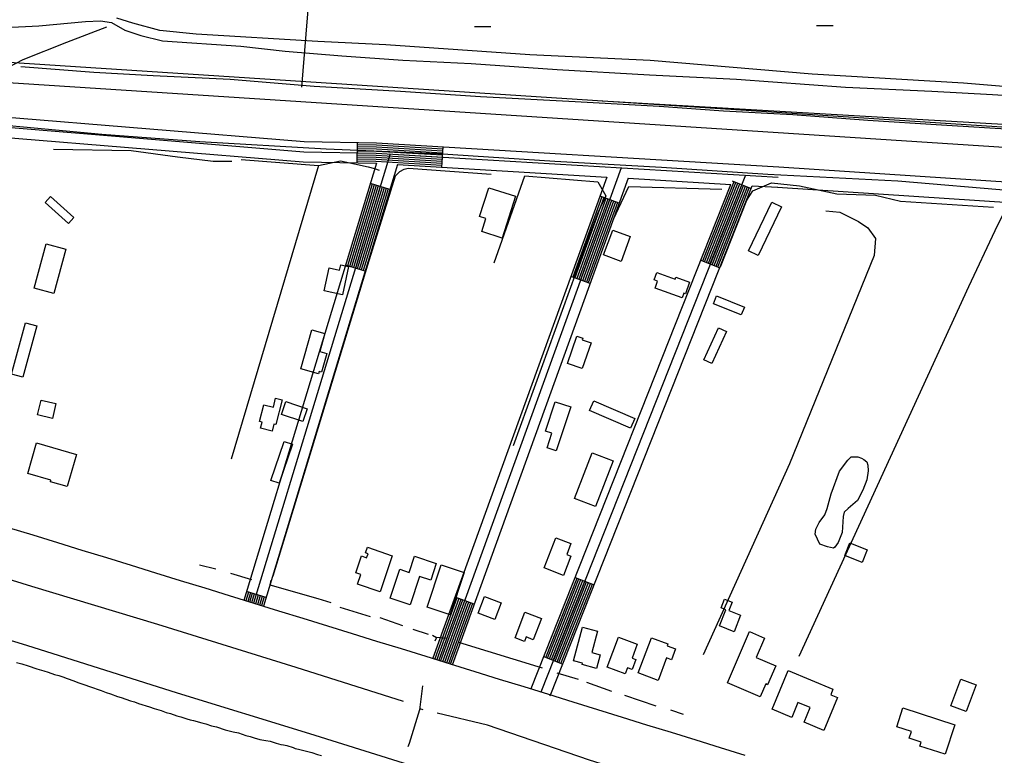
# Model space of a CAD drawing. Extents: x 3361039 to 3398939, y 576572 to 602007.
# Drawn here: x 3381254 to 3382684, y 584281 to 585360 of the extents above; entities that cross this region are included whole.
import ezdxf

# ---------------------------------------------------------------- set-up
doc = ezdxf.new("R2010")
doc.units = 0
for name, color, linetype in [('V-BLDG-OTLN', 7, 'Continuous'), ('V-BORW-LINE', 7, 'Continuous'), ('V-FLOD-BASE', 7, 'Continuous'), ('V-LEVE-TOET', 7, 'Continuous'), ('V-RAIL-TRAK', 7, 'Continuous'), ('V-RIVR-RANG', 7, 'Continuous'), ('V-ROAD-CNTR', 7, 'Continuous'), ('V-SITE-VEGE', 7, 'Continuous'), ('V-SURV-LINE', 7, 'Continuous'), ('V-TOPO-SHOR', 7, 'Continuous'), ('V-WETL-SWMP', 7, 'Continuous')]:
    doc.layers.add(name, color=color, linetype=linetype)

msp = doc.modelspace()

# ---------------------------------------------------------------- linework, layer by layer
at = {"layer": 'V-BLDG-OTLN'}
for points in [[(3381981.3, 585100.8), (3381961.5, 585039.5), (3381931.6, 585049.1), (3381937.8, 585068.1), (3381928.5, 585071), (3381942.2, 585113.4)], [(3381325.5, 585060.7), (3381291.2, 585091.8), (3381299.2, 585100.7), (3381333.5, 585069.5)], [(3382323, 585020.8), (3382357.2, 585092.1), (3382371.3, 585085.3), (3382337.1, 585014)], [(3382110.1, 585015.1), (3382123.7, 585051.3), (3382149.5, 585041.6), (3382136, 585005.4)], [(3381275.2, 584966.1), (3381292.6, 585031.1), (3381321.4, 585023.3), (3381304.1, 584958.4)], [(3381736.1, 584997.9), (3381727.2, 584956.3), (3381700.5, 584962), (3381707.8, 584995.8), (3381723.2, 584992.5), (3381725, 585000.3)], [(3382188.3, 584989), (3382215.2, 584979.5), (3382216.1, 584982), (3382236.3, 584974.9), (3382230.2, 584957.8), (3382227.9, 584958.6), (3382225.5, 584951.8), (3382185.8, 584965.9), (3382189.5, 584976.4), (3382184.5, 584978.2)], [(3382276.1, 584954.9), (3382317, 584938.5), (3382312.3, 584926.8), (3382271.4, 584943.2)], [(3381278.8, 584911.1), (3381258.5, 584835.7), (3381242.1, 584840.1), (3381262.4, 584915.5)], [(3381666.4, 584848.1), (3381682.6, 584905.2), (3381701.6, 584899.8), (3381694, 584873.4), (3381704.3, 584870.4), (3381696.5, 584842.9), (3381693.1, 584843.8), (3381692.3, 584840.8)], [(3382257.1, 584861.3), (3382278.7, 584907.8), (3382290.4, 584902.4), (3382268.9, 584855.8)], [(3382057.6, 584855.8), (3382071.2, 584895.6), (3382080, 584892.6), (3382079.1, 584890.2), (3382091.9, 584885.8), (3382079.1, 584848.5)], [(3381605.8, 584770.6), (3381612.1, 584795.3), (3381626, 584791.8), (3381629.3, 584805), (3381638.8, 584802.5), (3381629.6, 584766.2), (3381626.7, 584766.9), (3381624, 584756.4), (3381607.2, 584760.7), (3381609.5, 584769.6)], [(3381285.2, 584802.1), (3381307.1, 584796.9), (3381302, 584775.3), (3381280.1, 584780.5)], [(3381644.1, 584799.8), (3381675.3, 584789.1), (3381669, 584770.5), (3381637.8, 584781.2)], [(3382062.2, 584792.2), (3382040.9, 584727.6), (3382027.5, 584732), (3382034.6, 584753.6), (3382025.1, 584756.7), (3382039.3, 584799.7)], [(3382150, 584761), (3382089.8, 584786.9), (3382095.8, 584800.9), (3382156, 584775)], [(3381278.7, 584739.2), (3381337.2, 584722.3), (3381323.5, 584675.2), (3381298.9, 584682.3), (3381299.7, 584684.9), (3381265.8, 584694.7)], [(3381653.8, 584737.5), (3381634.3, 584680.1), (3381622.2, 584684.2), (3381641.6, 584741.6)], [(3382124.2, 584713), (3382098.2, 584646), (3382067.5, 584657.8), (3382093.5, 584724.9)], [(3382023.1, 584556.3), (3382040.3, 584600.4), (3382062.5, 584591.7), (3382056.2, 584575.6), (3382062.3, 584573.2), (3382051.4, 584545.2)], [(3382489.4, 584564.1), (3382464, 584574.4), (3382471.5, 584593), (3382496.9, 584582.8)], [(3381800.4, 584574), (3381782.4, 584521.3), (3381749.5, 584532.5), (3381754.2, 584546.5), (3381746.7, 584549.1), (3381755.1, 584573.7), (3381762.8, 584571.1), (3381764.8, 584577), (3381761.2, 584578.2), (3381764, 584586.4)], [(3381797.4, 584511.8), (3381811.4, 584554.1), (3381825.1, 584549.6), (3381832.9, 584573.2), (3381864.8, 584562.6), (3381856.7, 584538.2), (3381840.4, 584543.5), (3381826.7, 584502.2)], [(3381851.6, 584498.5), (3381872.2, 584560.6), (3381905.8, 584549.4), (3381885.2, 584487.4)], [(3381935.5, 584514.1), (3381959.9, 584504.9), (3381950.6, 584480.4), (3381926.3, 584489.6)], [(3382311.3, 584487), (3382301.8, 584462.6), (3382280.5, 584471), (3382289.8, 584494.8), (3382282.8, 584497.5), (3382287.8, 584510.3), (3382298.8, 584506), (3382294, 584493.8)], [(3381980.4, 584453.7), (3381994.6, 584491.4), (3382019, 584482.1), (3382007.2, 584450.9), (3381996.7, 584454.9), (3381994.2, 584448.5)], [(3382066, 584420.1), (3382079.3, 584469.2), (3382101.5, 584463.2), (3382093, 584432), (3382105.1, 584428.7), (3382099.8, 584408.9), (3382079.1, 584414.5), (3382079.6, 584416.4)], [(3382291.9, 584387.9), (3382324.1, 584462.8), (3382346.4, 584453.2), (3382334.2, 584424.8), (3382362.7, 584412.5), (3382350.8, 584384.8), (3382348.1, 584386), (3382340.1, 584367.3)], [(3382115.6, 584410.7), (3382132.1, 584454.8), (3382159.7, 584444.5), (3382152, 584423.9), (3382157.5, 584421.8), (3382152.1, 584407.4), (3382145.5, 584409.9), (3382142.1, 584400.8)], [(3382161.2, 584402.2), (3382180.6, 584453.8), (3382204.5, 584444.8), (3382203.6, 584442.1), (3382216, 584437.5), (3382210, 584421.5), (3382202.8, 584424.2), (3382190.4, 584391.2)], [(3382357.4, 584349), (3382380.8, 584405.6), (3382446.7, 584378.4), (3382443.4, 584370.3), (3382453.5, 584366.2), (3382433.5, 584317.8), (3382404.3, 584329.9), (3382413.1, 584351.5), (3382395.2, 584358.9), (3382386.2, 584337.1)], [(3382619.7, 584354.1), (3382634.4, 584393.3), (3382656.9, 584384.9), (3382642.2, 584345.7)], [(3382549.2, 584351), (3382625.4, 584326.1), (3382611.3, 584283), (3382574.2, 584295.1), (3382576.1, 584300.8), (3382558.5, 584306.5), (3382561.8, 584316.4), (3382540.2, 584323.4)]]:
    msp.add_lwpolyline(points, close=True, dxfattribs=at)
at = {"layer": 'V-BORW-LINE'}
msp.add_spline([(3382571.8, 585529.8), (3382288.5, 585546.3), (3382119.3, 585556.2), (3382064.4, 585562.7), (3382007, 585576.9), (3381796, 585575), (3381691.5, 585581.2), (3381638.5, 585585), (3381607.4, 585576.5), (3381598.5, 585566.4), (3381610.1, 585526.4), (3381642, 585457.3), (3381686.2, 585430.7), (3381748.7, 585412.6), (3381952.9, 585396.9), (3382011.6, 585399), (3382060.7, 585404.5), (3382233.4, 585410.2), (3382597.4, 585393.1), (3382822.4, 585378), (3382985.1, 585375), (3383040.5, 585369.3), (3383111.3, 585349.6), (3383186, 585343.2), (3383349.4, 585344.1), (3383670.1, 585329), (3383777, 585325.8), (3383950.1, 585282.4), (3384048.7, 585281.9), (3384105.3, 585326.5), (3384120.8, 585332.3), (3384160.5, 585299), (3384209.8, 585275.3), (3384267.7, 585259.6), (3384373.3, 585255.6), (3384419.9, 585258.6), (3384709.7, 585239.4), (3384826.3, 585210.6), (3384946.5, 585203.4), (3385109.5, 585215.5), (3385207.3, 585213.3), (3385246.3, 585212), (3385305.1, 585207.8), (3385479.9, 585187.7), (3385835.2, 585189.3), (3386014.2, 585230), (3386056.7, 585240.9), (3386176.6, 585300), (3386207.4, 585325.5), (3386221.4, 585345.6), (3386182.3, 585376.3), (3386126.8, 585381.4), (3386029.5, 585369.2), (3385921.1, 585366.4), (3385817.1, 585354.1), (3385761.7, 585353.5), (3385594.4, 585354.6), (3385499.8, 585346.6), (3385375.6, 585344.4), (3385091.3, 585358.8), (3384912.2, 585381.8), (3384861.7, 585386), (3384294.7, 585385.7), (3384190.7, 585395.6), (3384128.3, 585377.4), (3384079.1, 585402.5), (3383956.2, 585439.5), (3383616, 585443.4), (3383292.9, 585470.4), (3383014.8, 585493.7), (3382867.4, 585507.6), (3382640.1, 585523), (3382571.8, 585529.8)], degree=3, dxfattribs=at)
at = {"layer": 'V-FLOD-BASE'}
msp.add_lwpolyline([(3381255.8, 585291.2), (3381362.7, 585282.9), (3381449.5, 585278), (3381562.5, 585272.5), (3381685.9, 585262.3), (3381812.2, 585255), (3381929.8, 585247), (3382068.7, 585239.9), (3382191.7, 585232.9), (3382286.4, 585226.1), (3382387.9, 585220.4), (3382498.1, 585212.5), (3382606, 585205.6), (3382716.5, 585198.7)], dxfattribs=at)
at = {"layer": 'V-LEVE-TOET'}
for points in [[(3381172.9, 585345.4), (3381282.1, 585350.4), (3381350.6, 585356.9), (3381372.2, 585358), (3381388.7, 585355.3), (3381408.2, 585344.4), (3381431.7, 585336.6), (3381463.3, 585328.8), (3381578.1, 585321), (3381643.4, 585313.6), (3381726.4, 585306.7), (3381815.8, 585300.3), (3381916, 585295.2), (3382042.2, 585286.7), (3382177.8, 585278.8), (3382305.3, 585272.2), (3382465.1, 585260.9), (3382591.9, 585254.9), (3382680.7, 585249.9), (3382794.8, 585242.7)], [(3384445.4, 584995.8), (3384273.6, 585007.2), (3384151.9, 585014.4), (3383986.4, 585027.6), (3383833, 585038.2), (3383688.5, 585050.6), (3383558.5, 585061), (3383379, 585064.2), (3383202.1, 585080), (3383062.6, 585085.4), (3382913, 585096), (3382714.6, 585108.2), (3382542.1, 585122.7), (3382351.3, 585132.9), (3382195.3, 585142.9), (3382038.7, 585151.6), (3381866.9, 585163), (3381703.2, 585169.8), (3381518.1, 585180.6), (3381374.2, 585191.1), (3381206.8, 585206.9)]]:
    msp.add_lwpolyline(points, dxfattribs=at)
at = {"layer": 'V-RAIL-TRAK'}
msp.add_lwpolyline([(3384441, 583451.9), (3384235.3, 583516.2), (3384062.5, 583570.7), (3383909.9, 583618), (3383730.2, 583673.2), (3383554.2, 583728.4), (3383358, 583790.6), (3383176.4, 583848.4), (3383057.3, 583883.9), (3382930.2, 583923.7), (3382756.7, 583978.2), (3382567.5, 584036.6), (3382374.4, 584096.3), (3382221.9, 584143.7), (3382018.7, 584207.2), (3381857.3, 584257.2), (3381679.5, 584313), (3381485.2, 584372.7), (3381264.3, 584442.2), (3381071.9, 584501.2)], dxfattribs=at)
at = {"layer": 'V-RIVR-RANG'}
msp.add_line((3381667.9, 585260.8), (3381771, 586569.7), dxfattribs=at)
at = {"layer": 'V-ROAD-CNTR'}
for p, q in [((3381749.1, 585179.6), (3381748.5, 585149.6)), ((3381874.5, 585173.3), (3381872.7, 585143.3)), ((3381796.9, 585110.7), (3381768.2, 585119.4)), ((3382298.9, 585123.3), (3382326.8, 585112.3)), ((3382133.3, 585090.6), (3382105.1, 585100.8)), ((3382252.9, 585007.1), (3382280.8, 584996.1)), ((3381760.6, 584991.1), (3381731.9, 584999.8)), ((3382090.7, 584973), (3382062.5, 584983.3)), ((3382068.7, 584542.3), (3382096.5, 584531.3)), ((3381615.2, 584512.7), (3381586.5, 584521.4)), ((3381920.6, 584502.9), (3381892.4, 584513.1)), ((3382022.6, 584426.1), (3382050.5, 584415.1))]:
    msp.add_line(p, q, dxfattribs=at)
for points in [[(3379844.9, 585417.8), (3380079.7, 585375.8), (3380741.8, 585269.7), (3380998.7, 585225.7), (3381036.4, 585217.7), (3381146, 585221), (3381218.1, 585218.3), (3381671.3, 585181.1), (3381777.4, 585179.1), (3382367.4, 585144)], [(3379842.2, 585403.1), (3380077.2, 585361), (3380739.4, 585254.9), (3380995.9, 585211), (3381035.1, 585202.6), (3381146, 585206), (3381217.2, 585203.4), (3381670.5, 585166.1), (3381776.9, 585164.1), (3382366.5, 585129)], [(3379891, 585379.1), (3380074.7, 585346.2), (3380736.9, 585240.1), (3380993, 585196.3), (3381033.7, 585187.6), (3381145.9, 585191), (3381216.4, 585188.4), (3381669.8, 585151.1), (3381777.2, 585149.1)], [(3381226.4, 585284.3), (3381259, 585301.4), (3381322.8, 585326.5), (3381381.8, 585348.9)], [(3381749, 585176.6), (3381777.3, 585176.1), (3381874.3, 585170.3)], [(3381797.1, 585162.9), (3381597, 584504.3)], [(3381748.7, 585161.6), (3381776.7, 585161.1), (3381873.4, 585155.3)], [(3381748.8, 585167.6), (3381777, 585167.1), (3381873.8, 585161.3)], [(3381748.8, 585164.6), (3381776.9, 585164.1), (3381873.6, 585158.3)], [(3381748.9, 585173.6), (3381777.2, 585173.1), (3381874.1, 585167.3)], [(3381748.9, 585170.6), (3381777.1, 585170.1), (3381874, 585164.3)], [(3381777.2, 585149.1), (3381582.6, 584508.6)], [(3381808, 585147.2), (3381611.3, 584499.9)], [(3381748.5, 585152.6), (3381776.4, 585152.1), (3381872.9, 585146.3)], [(3381748.6, 585155.6), (3381776.5, 585155.1), (3381873.1, 585149.3)], [(3381748.7, 585158.6), (3381776.6, 585158.1), (3381873.2, 585152.3)], [(3381808, 585147.2), (3382115.3, 585128.9)], [(3382136.2, 585142.7), (3381874.1, 584418.6)], [(3382318.5, 585131.9), (3382018.1, 584374.1)], [(3382367.5, 585144), (3383011.7, 585101.5)], [(3381771.1, 585118.5), (3381734.8, 584998.9)], [(3381774, 585117.6), (3381737.6, 584998)], [(3382115.3, 585128.9), (3381860, 584423.8)], [(3382146.5, 585127.1), (3381888.2, 584413.5)], [(3382004.2, 584379.6), (3382296.9, 585118.1)], [(3382146.5, 585127.1), (3382296.9, 585118.1)], [(3382255.7, 585006), (3382301.7, 585122.2)], [(3382258.5, 585004.9), (3382304.5, 585121.1)], [(3382261.3, 585003.8), (3382307.3, 585120)], [(3382264, 585002.7), (3382310.1, 585118.9)], [(3382266.8, 585001.6), (3382312.9, 585117.8)], [(3381776.8, 585116.8), (3381740.5, 584997.2)], [(3381779.7, 585115.9), (3381743.4, 584996.3)], [(3381782.6, 585115), (3381746.2, 584995.4)], [(3381785.5, 585114.1), (3381749.1, 584994.6)], [(3381788.3, 585113.3), (3381752, 584993.7)], [(3381791.2, 585112.4), (3381754.8, 584992.8)], [(3381794.1, 585111.5), (3381757.7, 584991.9)], [(3382032.1, 584368.6), (3382328.4, 585116.3)], [(3382269.6, 585000.5), (3382315.7, 585116.7)], [(3382272.4, 584999.4), (3382318.5, 585115.6)], [(3382275.2, 584998.3), (3382321.3, 585114.5)], [(3382278, 584997.2), (3382324, 585113.4)], [(3382328.4, 585116.3), (3382365.7, 585114)], [(3382365.6, 585114), (3383009.8, 585071.6)], [(3382107.9, 585099.8), (3382065.4, 584982.2)], [(3382110.7, 585098.8), (3382068.2, 584981.2)], [(3382113.5, 585097.7), (3382071, 584980.2)], [(3382116.4, 585096.7), (3382073.8, 584979.2)], [(3382119.2, 585095.7), (3382076.6, 584978.2)], [(3382122, 585094.7), (3382079.5, 584977.1)], [(3382124.8, 585093.6), (3382082.3, 584976.1)], [(3382127.6, 585092.6), (3382085.1, 584975.1)], [(3382130.5, 585091.6), (3382087.9, 584974.1)], [(3382025.4, 584425), (3382071.4, 584541.2)], [(3382028.2, 584423.9), (3382074.2, 584540.1)], [(3382031, 584422.8), (3382077, 584539)], [(3382033.8, 584421.7), (3382079.8, 584537.9)], [(3382036.5, 584420.6), (3382082.6, 584536.8)], [(3382039.3, 584419.5), (3382085.4, 584535.7)], [(3382042.1, 584418.4), (3382088.2, 584534.6)], [(3382044.9, 584417.3), (3382091, 584533.5)], [(3382047.7, 584416.2), (3382093.8, 584532.4)], [(3381589.4, 584520.5), (3381585.5, 584507.8)], [(3381592.2, 584519.6), (3381588.4, 584506.9)], [(3381595.1, 584518.8), (3381591.2, 584506)], [(3381598, 584517.9), (3381594.1, 584505.1)], [(3381600.9, 584517), (3381597, 584504.3)], [(3381603.7, 584516.2), (3381599.8, 584503.4)], [(3381606.6, 584515.3), (3381602.7, 584502.5)], [(3381609.5, 584514.4), (3381605.6, 584501.7)], [(3381612.3, 584513.5), (3381608.5, 584500.8)], [(3381895.2, 584512.1), (3381862.8, 584422.7)], [(3381898, 584511.1), (3381865.7, 584421.7)], [(3381900.8, 584510), (3381868.5, 584420.7)], [(3381903.6, 584509), (3381871.3, 584419.7)], [(3381906.5, 584508), (3381874.1, 584418.6)], [(3381909.3, 584507), (3381876.9, 584417.6)], [(3381912.1, 584506), (3381879.8, 584416.6)], [(3381914.9, 584504.9), (3381882.6, 584415.6)], [(3381917.8, 584503.9), (3381885.4, 584414.6)]]:
    msp.add_lwpolyline(points, dxfattribs=at)
msp.add_arc((3216937.7, 51025.4), 558312.1, 72.769614, 73.017167, dxfattribs=at)
at = {"layer": 'V-SITE-VEGE'}
msp.add_lwpolyline([(3381249, 584417.7), (3381256.8, 584415.5), (3381266.1, 584412.6), (3381279, 584408.2), (3381289.1, 584405.2), (3381295.5, 584403.1), (3381304.8, 584400.1), (3381311.3, 584398.6), (3381317, 584396.4), (3381323.4, 584394.2), (3381333.5, 584390.6), (3381339.2, 584388.4), (3381349.2, 584384.7), (3381356.4, 584382.5), (3381373.6, 584376.7), (3381380.7, 584373.7), (3381387.2, 584371.5), (3381397.2, 584367.9), (3381402.9, 584366.4), (3381416.5, 584361.3), (3381422.2, 584359.8), (3381428, 584357.6), (3381444.4, 584352.5), (3381450.9, 584350.3), (3381461.6, 584347.3), (3381468.8, 584344.4), (3381475.2, 584342.9), (3381484.5, 584339.3), (3381490.3, 584337.8), (3381498.9, 584334.9), (3381503.9, 584333.4), (3381508.9, 584332.7), (3381521.1, 584329), (3381526.8, 584327.5), (3381535.4, 584324.6), (3381542.6, 584323.1), (3381555.5, 584318.7), (3381566.9, 584315.7), (3381574.8, 584314.2), (3381585.6, 584310.6), (3381592, 584309.1), (3381597.7, 584306.9), (3381606.3, 584304.7), (3381614.9, 584303.2), (3381621.4, 584302.4), (3381630, 584299.5), (3381637.1, 584297.3), (3381640.7, 584296.6), (3381645.7, 584295.8), (3381654.9, 584292.9), (3381657.9, 584291.4), (3381662.9, 584290.7), (3381670.8, 584288.4), (3381682.3, 584285.5), (3381690.9, 584282.6), (3381696.6, 584281.1)], dxfattribs=at)
at = {"layer": 'V-SURV-LINE'}
for points in [[(3380974.8, 585314.3), (3383490.4, 585151)], [(3383488.5, 585121), (3380972.9, 585284.3)]]:
    msp.add_lwpolyline(points, dxfattribs=at)
at = {"layer": 'V-TOPO-SHOR'}
for p, q in [((3381517.8, 584560.6), (3381541.5, 584554.8)), ((3381563.1, 584548.4), (3381593.8, 584539.1)), ((3381622.4, 584538.2), (3381620.9, 584531.2)), ((3381723.3, 584498.4), (3381767.9, 584484.8)), ((3381781.9, 584483.3), (3381815.3, 584471.9)), ((3381830.6, 584466.2), (3381852.9, 584459.1)), ((3381859.2, 584457.7), (3381865.4, 584454.1)), ((3382020.8, 584409.1), (3381898.2, 584446.9)), ((3382073.7, 584392.6), (3382042.4, 584401.9)), ((3382122.4, 584374.8), (3382085.5, 584388.4)), ((3381844.7, 584383.1), (3381840.2, 584348.2)), ((3382187.2, 584353.4), (3382141.3, 584369.1)), ((3382227.6, 584341.3), (3382208.8, 584347.7))]:
    msp.add_line(p, q, dxfattribs=at)
for points in [[(3384704.2, 585076.8), (3384281, 585102.9), (3384226.4, 585107.3), (3384001.2, 585118), (3383707.7, 585137.7), (3383530.3, 585146.3), (3383316.5, 585161.6), (3383009.3, 585183.5), (3382704.5, 585205.4), (3382108.4, 585240.2)], [(3381303.4, 585169.7), (3381417.2, 585167.8), (3381485.4, 585158.8), (3381537.8, 585152.2), (3381565, 585152.2)], [(3381578.7, 585154.6), (3381692.4, 585145.8), (3381564, 584715.5)], [(3381692.4, 585145.8), (3381724.3, 585152.7), (3381744.8, 585148.2), (3381765.2, 585143.7), (3381774.3, 585141.4), (3381781.2, 585139.2)], [(3381945.6, 585132.8), (3381824.2, 585141.3), (3381817.2, 585140), (3381810.9, 585136.5), (3381804.5, 585130.3), (3381763.8, 585000), (3381683.1, 584733.2), (3381625.2, 584543.8)], [(3381949.9, 585003.2), (3381995, 585130.7), (3382101.9, 585121.9), (3382113.4, 585101.4), (3382102.1, 585076.4), (3382090.8, 585046.8), (3381977.9, 584734.9)], [(3382282, 584997.3), (3382320.4, 585095.2), (3382329.4, 585108.9), (3382356.7, 585120.3), (3382397.6, 585115.9), (3382452.3, 585104.6), (3382509.1, 585102.5), (3382545.6, 585093.5), (3382682.1, 585084.8)], [(3382124.8, 585067.4), (3382147.4, 585115.2), (3382283.9, 585111)], [(3382436.4, 585079.6), (3382456.9, 585077.4), (3382484.2, 585063.8), (3382497.9, 585054.7), (3382509.3, 585038.8), (3382507.1, 585013.8), (3382382.8, 584708.7), (3382256.2, 584428.6)], [(3382397.3, 584426.7), (3382646, 584968.7), (3382684.4, 585050.7), (3382702.5, 585087.1)], [(3382420.7, 584605.4), (3382421.5, 584613), (3382426.4, 584622.7), (3382434.8, 584633.7), (3382438.3, 584643.4), (3382444, 584664.9), (3382456.1, 584698.1), (3382468.6, 584713.9), (3382473.5, 584718.7), (3382483.2, 584718.7), (3382488.8, 584717.2), (3382492.2, 584715.1), (3382496.4, 584711.6), (3382497.7, 584706.8), (3382498.3, 584698.5), (3382496.2, 584685.3), (3382490.5, 584670.1), (3382482.8, 584654.9), (3382468.8, 584643.2), (3382463.3, 584637.7), (3382461.8, 584631.5), (3382460.3, 584607.9), (3382454.6, 584593.4), (3382449.7, 584586.5), (3382447.6, 584585.1), (3382438.6, 584587.2), (3382427.6, 584590.8), (3382420.7, 584605.4)], [(3381816.6, 584360.2), (3381659.2, 584410.2), (3381456.5, 584473.1), (3381271.9, 584528.8), (3381101.2, 584581.6), (3381060.8, 584593.8)], [(3381620.9, 584531.2), (3381691.3, 584511.2), (3381710.1, 584505.5)], [(3381880.8, 584452.6), (3381865.4, 584454.1), (3381862.6, 584448.6)], [(3381845.8, 584348.2), (3381841, 584349.6), (3381840.2, 584348.2), (3381825.2, 584298.7), (3381823.1, 584293.9)], [(3382360.6, 584188.9), (3382237.3, 584228.1), (3382089.6, 584274.6), (3381939.9, 584325.9), (3381866, 584343.1)]]:
    msp.add_lwpolyline(points, dxfattribs=at)
at = {"layer": 'V-WETL-SWMP'}
for p, q in [((3381442.9, 585348.3), (3381443, 585348.3)), ((3381920.9, 585349.6), (3381944.9, 585349.7)), ((3382422.8, 585351), (3382446.8, 585351.1))]:
    msp.add_line(p, q, dxfattribs=at)
msp.add_lwpolyline([(3384400, 585174.6), (3384351.1, 585174.9), (3384302.3, 585169.7), (3384258.3, 585168.6), (3384214.3, 585167.5), (3384171.1, 585169.2), (3384126.5, 585174.4), (3384039.3, 585179.9), (3383859.3, 585188.1), (3383701, 585197.6), (3383558.7, 585204.9), (3383337, 585221.8), (3383114.5, 585233.8), (3382849.4, 585249), (3382638.2, 585266.5), (3382416.4, 585279.9), (3382178.6, 585299.7), (3382002.1, 585307.9), (3381790.8, 585322.7), (3381691.1, 585327.5), (3381512.5, 585338.6), (3381459.5, 585343.8), (3381419.8, 585354.6), (3381396.2, 585361.7)], dxfattribs=at)

doc.saveas('drawing.dxf')
